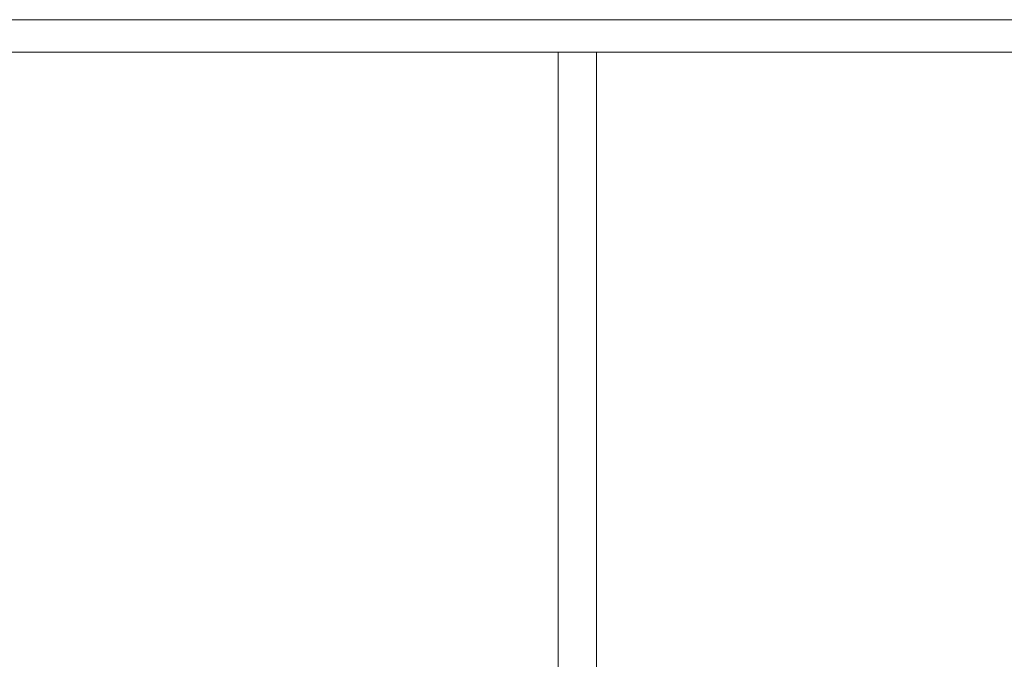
# Model space of a CAD drawing. Header units: millimetres. Extents: x -4738 to 65662, y -68080 to 6847.
# Tile 373 of 656: x -513 to 392, y -32288 to -31700. Entities that reach past the tile are written whole.
import ezdxf

# ---------------------------------------------------------------- set-up
doc = ezdxf.new("R2010")
doc.units = ezdxf.units.MM
doc.layers.add('frontal_tolva', color=7, linetype='Continuous', lineweight=0)

msp = doc.modelspace()

# ---------------------------------------------------------------- linework, layer by layer
at = {"layer": 'frontal_tolva'}
for p, q in [((-1725, -31700), (1725, -31700)), ((-1725, -31730), (1725, -31730)), ((-17.5, -32700), (-17.5, -31730)), ((-17.5, -31730), (17.5, -31730)), ((17.5, -32700), (17.5, -31730))]:
    msp.add_line(p, q, dxfattribs=at)

doc.saveas('drawing.dxf')
